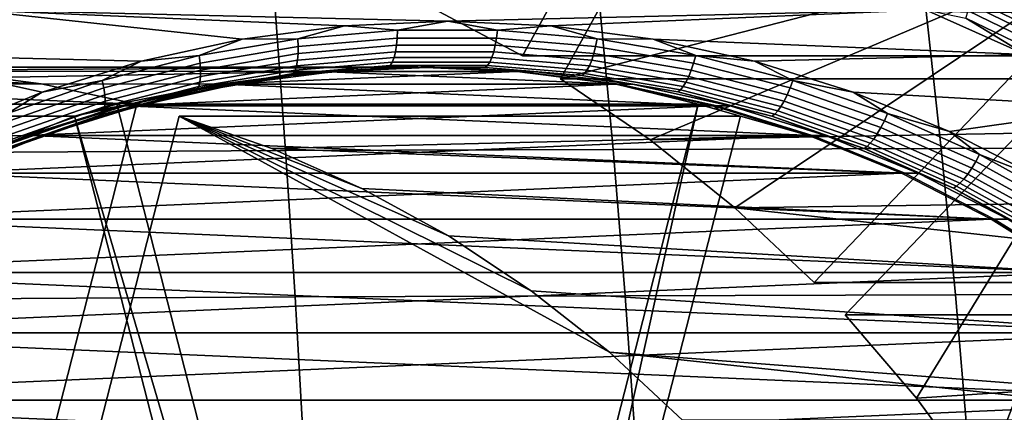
# Model space of a CAD drawing. Header units: metres. Extents: x -25 to 132, y -25 to 25.
# Tile 256 of 278: x 116.1 to 120.4, y 3.99 to 5.71. Entities that reach past the tile are written whole.
import ezdxf

# ---------------------------------------------------------------- set-up
doc = ezdxf.new("R2010")
doc.units = ezdxf.units.M
doc.layers.add('solid_12_061_071_XXX', color=7, linetype='CONTINUOUS')

msp = doc.modelspace()

# ---------------------------------------------------------------- linework, layer by layer
at = {"layer": 'solid_12_061_071_XXX'}
for points in [[(117.877022, 5.769053, 86.435951), (119.344673, 7.454011, 86.884659), (118.292641, 5.548579, 86.563019)], [(120.743217, 5.548579, 78.547539), (118.292641, 5.548579, 86.563019), (119.344673, 7.454011, 86.884659), (121.79525, 7.454011, 78.869179)], [(118.458275, 5.448579, 86.613655), (120.908859, 5.448579, 78.598175), (121.960892, 7.354011, 78.919815), (119.510307, 7.354011, 86.935295)], [(118.458275, 5.448579, 86.613655), (119.510307, 7.354011, 86.935295), (120.694603, 6.461088, 87.297371), (121.053146, 6.11606, 87.40699)], [(118.458275, 5.448579, 86.613655), (121.053146, 6.11606, 87.40699), (118.848694, 5.182423, 86.733025)], [(118.848694, 5.182423, 86.733025), (121.053146, 6.11606, 87.40699), (119.218468, 4.885725, 86.846069)], [(119.218468, 4.885725, 86.846069), (121.053146, 6.11606, 87.40699), (119.565346, 4.560282, 86.952126)], [(122.015923, 4.560282, 78.936646), (119.565346, 4.560282, 86.952126), (121.053146, 6.11606, 87.40699), (123.503723, 6.11606, 79.39151)], [(119.700584, 4.41886, 86.993469), (122.151169, 4.41886, 78.977989), (123.638962, 5.974639, 79.432854), (121.188385, 5.974639, 87.448334)], [(119.700584, 4.41886, 86.993469), (121.188385, 5.974639, 87.448334), (120.011826, 4.056105, 87.088631)], [(120.011826, 4.056105, 87.088631), (121.188385, 5.974639, 87.448334), (120.295563, 3.66944, 87.175369)], [(120.295563, 3.66944, 87.175369), (121.188385, 5.974639, 87.448334), (121.518341, 5.599718, 87.54921), (120.550072, 3.261209, 87.253181)], [(116.328568, 5.906962, 76.570427), (120.052048, 5.74997, 77.708809), (117.965569, 5.7, 77.070908), (115.879089, 5.74997, 76.433014)], [(120.239998, 5.863828, 77.939095), (120.672806, 5.655184, 78.071419), (120.678734, 5.647134, 78.037987), (120.246544, 5.855481, 77.905846)], [(120.510345, 5.73691, 78.058067), (120.672806, 5.655184, 78.071419), (120.239998, 5.863828, 77.939095)], [(120.246544, 5.855481, 77.905846), (120.678734, 5.647134, 78.037987), (120.681572, 5.633986, 78.005783), (120.250389, 5.841847, 77.873955)], [(120.251419, 5.823343, 77.844383), (120.681236, 5.61614, 77.975792), (120.677727, 5.594141, 77.948936), (120.249588, 5.800532, 77.818039)], [(120.250389, 5.841847, 77.873955), (120.681572, 5.633986, 78.005783), (120.681236, 5.61614, 77.975792), (120.251419, 5.823343, 77.844383)], [(115.795578, 5.764252, 100.078537), (115.83123, 5.127372, 100.121819), (117.257919, 5.135704, 100.437744), (117.210533, 5.772832, 100.393669)], [(117.210533, 5.772832, 100.393669), (117.257919, 5.135704, 100.437744), (118.687569, 5.140466, 100.743469), (118.628563, 5.777413, 100.698975)], [(117.877022, 5.769053, 86.435951), (118.292641, 5.548579, 86.563019), (120.743217, 5.548579, 78.547539), (120.437843, 5.7369, 78.295273)], [(118.628563, 5.777413, 100.698975), (118.687569, 5.140466, 100.743469), (120.119865, 5.145149, 101.038734), (120.049309, 5.781913, 100.994133)], [(120.049309, 5.781913, 100.994133), (120.119865, 5.145149, 101.038734), (121.554695, 5.149753, 101.323479), (121.472656, 5.786331, 101.279091)], [(120.244972, 5.774107, 77.795723), (120.67115, 5.568656, 77.926018), (120.66172, 5.540463, 77.907745), (120.237694, 5.744874, 77.778107)], [(120.249588, 5.800532, 77.818039), (120.677727, 5.594141, 77.948936), (120.67115, 5.568656, 77.926018), (120.244972, 5.774107, 77.795723)], [(115.879089, 5.74997, 76.433014), (117.067947, 5.622183, 76.796478), (116.626801, 5.52541, 76.661606), (115.443169, 5.555653, 76.299736)], [(115.879089, 5.74997, 76.433014), (117.965569, 5.7, 77.070908), (117.515244, 5.680514, 76.933235)], [(115.879089, 5.74997, 76.433014), (117.515244, 5.680514, 76.933235), (117.067947, 5.622183, 76.796478)], [(120.052048, 5.74997, 77.708809), (118.415894, 5.680514, 77.208588), (117.965569, 5.7, 77.070908)], [(120.052048, 5.74997, 77.708809), (120.487968, 5.555653, 77.842087), (118.86319, 5.622183, 77.345337), (118.415894, 5.680514, 77.208588)], [(120.227982, 5.713723, 77.765732), (120.487968, 5.555653, 77.842087), (120.052048, 5.74997, 77.708809)], [(120.237694, 5.744874, 77.778107), (120.66172, 5.540463, 77.907745), (120.649712, 5.51042, 77.894669), (120.227982, 5.713723, 77.765732)], [(117.067947, 5.622183, 76.796478), (117.515244, 5.680514, 76.933235), (117.311646, 5.623964, 76.874161)], [(117.515244, 5.680514, 76.933235), (117.746529, 5.660676, 77.007118), (117.311646, 5.623964, 76.874161)], [(117.515244, 5.680514, 76.933235), (117.965569, 5.7, 77.070908), (117.746529, 5.660676, 77.007118)], [(117.965569, 5.7, 77.070908), (118.182831, 5.660676, 77.140511), (117.746529, 5.660676, 77.007118)], [(117.965569, 5.7, 77.070908), (118.415894, 5.680514, 77.208588), (118.182831, 5.660676, 77.140511)], [(118.415894, 5.680514, 77.208588), (118.617714, 5.623964, 77.273468), (118.182831, 5.660676, 77.140511)], [(118.415894, 5.680514, 77.208588), (118.86319, 5.622183, 77.345337), (118.617714, 5.623964, 77.273468)], [(120.227982, 5.713723, 77.765732), (120.649712, 5.51042, 77.894669), (120.487968, 5.555653, 77.842087)], [(117.745186, 5.626996, 77.016159), (117.312889, 5.590503, 76.883995), (117.311646, 5.623964, 76.874161), (117.746529, 5.660676, 77.007118)], [(118.178894, 5.626996, 77.148758), (117.745186, 5.626996, 77.016159), (117.746529, 5.660676, 77.007118), (118.182831, 5.660676, 77.140511)], [(118.611191, 5.590503, 77.280922), (118.178894, 5.626996, 77.148758), (118.182831, 5.660676, 77.140511), (118.617714, 5.623964, 77.273468)], [(116.626801, 5.52541, 76.661606), (117.067947, 5.622183, 76.796478), (116.880997, 5.550779, 76.7425)], [(117.067947, 5.622183, 76.796478), (117.311646, 5.623964, 76.874161), (116.880997, 5.550779, 76.7425)], [(117.312889, 5.590503, 76.883995), (116.884804, 5.517753, 76.753113), (116.880997, 5.550779, 76.7425), (117.311646, 5.623964, 76.874161)], [(117.312225, 5.55911, 76.899216), (116.886536, 5.486768, 76.769073), (116.884804, 5.517753, 76.753113), (117.312889, 5.590503, 76.883995)], [(117.737335, 5.566844, 77.050133), (117.309662, 5.530741, 76.91938), (117.312225, 5.55911, 76.899216), (117.742088, 5.595398, 77.03064)], [(117.742088, 5.595398, 77.03064), (117.312225, 5.55911, 76.899216), (117.312889, 5.590503, 76.883995), (117.745186, 5.626996, 77.016159)], [(118.166405, 5.566844, 77.181313), (117.737335, 5.566844, 77.050133), (117.742088, 5.595398, 77.03064), (118.173363, 5.595398, 77.162491)], [(118.173363, 5.595398, 77.162491), (117.742088, 5.595398, 77.03064), (117.745186, 5.626996, 77.016159), (118.178894, 5.626996, 77.148758)], [(118.594078, 5.530741, 77.312065), (118.166405, 5.566844, 77.181313), (118.173363, 5.595398, 77.162491), (118.603233, 5.55911, 77.293915)], [(118.603233, 5.55911, 77.293915), (118.173363, 5.595398, 77.162491), (118.178894, 5.626996, 77.148758), (118.611191, 5.590503, 77.280922)], [(119.028915, 5.486768, 77.424065), (118.603233, 5.55911, 77.293915), (118.611191, 5.590503, 77.280922), (119.039276, 5.517753, 77.411804)], [(119.039276, 5.517753, 77.411804), (118.611191, 5.590503, 77.280922), (118.617714, 5.623964, 77.273468), (119.048363, 5.550779, 77.405128)], [(118.86319, 5.622183, 77.345337), (119.048363, 5.550779, 77.405128), (118.617714, 5.623964, 77.273468)], [(118.86319, 5.622183, 77.345337), (119.304344, 5.52541, 77.480217), (119.048363, 5.550779, 77.405128)], [(120.487968, 5.555653, 77.842087), (119.304344, 5.52541, 77.480217), (118.86319, 5.622183, 77.345337)], [(115.443169, 5.555653, 76.299736), (116.194855, 5.390872, 76.529549), (115.774994, 5.219466, 76.401184), (115.023674, 5.325294, 76.171478)], [(115.443169, 5.555653, 76.299736), (116.626801, 5.52541, 76.661606), (116.194855, 5.390872, 76.529549)], [(116.626801, 5.52541, 76.661606), (116.880997, 5.550779, 76.7425), (116.457375, 5.441595, 76.612984)], [(116.884804, 5.517753, 76.753113), (116.463699, 5.409218, 76.624367), (116.457375, 5.441595, 76.612984), (116.880997, 5.550779, 76.7425)], [(117.309662, 5.530741, 76.91938), (116.886147, 5.458769, 76.789894), (116.886536, 5.486768, 76.769073), (117.312225, 5.55911, 76.899216)], [(117.731064, 5.542203, 77.074036), (117.305283, 5.50626, 76.943863), (117.309662, 5.530741, 76.91938), (117.737335, 5.566844, 77.050133)], [(118.158234, 5.542203, 77.204636), (117.731064, 5.542203, 77.074036), (117.737335, 5.566844, 77.050133), (118.166405, 5.566844, 77.181313)], [(118.584015, 5.50626, 77.334808), (118.158234, 5.542203, 77.204636), (118.166405, 5.566844, 77.181313), (118.594078, 5.530741, 77.312065)], [(119.017593, 5.458769, 77.441544), (118.594078, 5.530741, 77.312065), (118.603233, 5.55911, 77.293915), (119.028915, 5.486768, 77.424065)], [(119.460381, 5.409218, 77.540543), (119.039276, 5.517753, 77.411804), (119.048363, 5.550779, 77.405128), (119.471985, 5.441595, 77.534645)], [(119.304344, 5.52541, 77.480217), (119.471985, 5.441595, 77.534645), (119.048363, 5.550779, 77.405128)], [(120.487968, 5.555653, 77.842087), (120.907471, 5.325294, 77.970337), (119.736282, 5.390872, 77.612274), (119.304344, 5.52541, 77.480217)], [(116.194855, 5.390872, 76.529549), (116.626801, 5.52541, 76.661606), (116.457375, 5.441595, 76.612984)], [(116.886536, 5.486768, 76.769073), (116.467804, 5.378843, 76.641052), (116.463699, 5.409218, 76.624367), (116.884804, 5.517753, 76.753113)], [(117.299225, 5.486412, 76.971916), (116.879112, 5.415017, 76.843475), (116.883644, 5.434606, 76.814949), (117.305283, 5.50626, 76.943863)], [(117.305283, 5.50626, 76.943863), (116.883644, 5.434606, 76.814949), (116.886147, 5.458769, 76.789894), (117.309662, 5.530741, 76.91938)], [(117.705276, 5.498533, 77.164406), (117.282852, 5.462873, 77.035255), (117.291672, 5.471801, 77.002693), (117.71479, 5.50752, 77.132057)], [(117.71479, 5.50752, 77.132057), (117.291672, 5.471801, 77.002693), (117.299225, 5.486412, 76.971916), (117.723473, 5.522225, 77.101624)], [(117.723473, 5.522225, 77.101624), (117.299225, 5.486412, 76.971916), (117.305283, 5.50626, 76.943863), (117.731064, 5.542203, 77.074036)], [(118.129082, 5.498533, 77.293976), (117.705276, 5.498533, 77.164406), (117.71479, 5.50752, 77.132057), (118.139282, 5.50752, 77.261833)], [(118.139282, 5.50752, 77.261833), (117.71479, 5.50752, 77.132057), (117.723473, 5.522225, 77.101624), (118.149101, 5.522225, 77.23175)], [(118.149101, 5.522225, 77.23175), (117.723473, 5.522225, 77.101624), (117.731064, 5.542203, 77.074036), (118.158234, 5.542203, 77.204636)], [(118.551506, 5.462873, 77.423126), (118.129082, 5.498533, 77.293976), (118.139282, 5.50752, 77.261833), (118.562401, 5.471801, 77.391197)], [(118.562401, 5.471801, 77.391197), (118.139282, 5.50752, 77.261833), (118.149101, 5.522225, 77.23175), (118.573349, 5.486412, 77.361458)], [(118.573349, 5.486412, 77.361458), (118.149101, 5.522225, 77.23175), (118.158234, 5.542203, 77.204636), (118.584015, 5.50626, 77.334808)], [(118.993469, 5.415017, 77.489899), (118.573349, 5.486412, 77.361458), (118.584015, 5.50626, 77.334808), (119.005653, 5.434606, 77.463715)], [(119.005653, 5.434606, 77.463715), (118.584015, 5.50626, 77.334808), (118.594078, 5.530741, 77.312065), (119.017593, 5.458769, 77.441544)], [(119.447647, 5.378843, 77.552086), (119.028915, 5.486768, 77.424065), (119.039276, 5.517753, 77.411804), (119.460381, 5.409218, 77.540543)], [(119.304344, 5.52541, 77.480217), (119.736282, 5.390872, 77.612274), (119.471985, 5.441595, 77.534645)], [(117.834572, 5.499998, 77.499374), (114.912949, 5.481876, 85.529739), (114.489082, 5.427619, 85.400154), (117.400215, 5.481212, 77.366577)], [(116.190056, 5.427619, 85.920197), (114.489082, 5.427619, 85.400154), (114.912949, 5.481876, 85.529739)], [(116.968872, 5.424989, 77.234703), (117.400215, 5.481212, 77.366577), (114.489082, 5.427619, 85.400154)], [(117.834572, 5.499998, 77.499374), (115.339569, 5.5, 85.660172), (114.912949, 5.481876, 85.529739)], [(116.190056, 5.427619, 85.920197), (114.912949, 5.481876, 85.529739), (115.76619, 5.481876, 85.790604)], [(117.834572, 5.499998, 77.499374), (118.268936, 5.481212, 77.632172), (115.76619, 5.481876, 85.790604), (115.339569, 5.5, 85.660172)], [(118.700272, 5.424989, 77.764046), (116.190056, 5.427619, 85.920197), (115.76619, 5.481876, 85.790604), (118.268936, 5.481212, 77.632172)], [(116.886147, 5.458769, 76.789894), (116.469551, 5.351394, 76.662529), (116.467804, 5.378843, 76.641052), (116.886536, 5.486768, 76.769073)], [(117.282852, 5.462873, 77.035255), (116.864532, 5.391784, 76.907364), (116.872673, 5.400596, 76.874596), (117.291672, 5.471801, 77.002693)], [(117.041382, 5.424987, 76.997498), (116.864532, 5.391784, 76.907364), (117.282852, 5.462873, 77.035255)], [(117.291672, 5.471801, 77.002693), (116.872673, 5.400596, 76.874596), (116.879112, 5.415017, 76.843475), (117.299225, 5.486412, 76.971916)], [(116.968872, 5.424989, 77.234703), (118.700272, 5.424989, 77.764046), (118.268936, 5.481212, 77.632172)], [(116.968872, 5.424989, 77.234703), (118.268936, 5.481212, 77.632172), (117.400215, 5.481212, 77.366577)], [(117.414261, 5.481212, 77.320633), (116.982918, 5.424989, 77.188759), (117.041382, 5.424987, 76.997498), (117.472755, 5.481215, 77.129379)], [(116.982918, 5.424989, 77.188759), (117.414261, 5.481212, 77.320633), (118.714325, 5.424989, 77.718102)], [(117.472755, 5.481215, 77.129379), (117.041382, 5.424987, 76.997498), (117.282852, 5.462873, 77.035255)], [(117.472755, 5.481215, 77.129379), (117.282852, 5.462873, 77.035255), (117.705276, 5.498533, 77.164406)], [(117.400215, 5.481212, 77.366577), (118.268936, 5.481212, 77.632172), (117.834572, 5.499998, 77.499374)], [(117.848618, 5.499998, 77.45343), (117.414261, 5.481212, 77.320633), (117.472755, 5.481215, 77.129379), (117.907097, 5.5, 77.262169)], [(117.414261, 5.481212, 77.320633), (117.848618, 5.499998, 77.45343), (118.282982, 5.481212, 77.586227)], [(117.414261, 5.481212, 77.320633), (118.282982, 5.481212, 77.586227), (118.714325, 5.424989, 77.718102)], [(117.907097, 5.5, 77.262169), (117.472755, 5.481215, 77.129379), (117.705276, 5.498533, 77.164406)], [(117.907097, 5.5, 77.262169), (117.705276, 5.498533, 77.164406), (118.129082, 5.498533, 77.293976)], [(118.282982, 5.481212, 77.586227), (117.848618, 5.499998, 77.45343), (117.907097, 5.5, 77.262169), (118.341438, 5.481215, 77.394966)], [(118.341438, 5.481215, 77.394966), (117.907097, 5.5, 77.262169), (118.129082, 5.498533, 77.293976)], [(118.341438, 5.481215, 77.394966), (118.129082, 5.498533, 77.293976), (118.551506, 5.462873, 77.423126)], [(118.714325, 5.424989, 77.718102), (118.282982, 5.481212, 77.586227), (118.341438, 5.481215, 77.394966), (118.772812, 5.424987, 77.526848)], [(118.772812, 5.424987, 77.526848), (118.341438, 5.481215, 77.394966), (118.551506, 5.462873, 77.423126)], [(118.969826, 5.391784, 77.551018), (118.551506, 5.462873, 77.423126), (118.562401, 5.471801, 77.391197), (118.9814, 5.400596, 77.519295)], [(118.772812, 5.424987, 77.526848), (118.551506, 5.462873, 77.423126), (118.969826, 5.391784, 77.551018)], [(118.9814, 5.400596, 77.519295), (118.562401, 5.471801, 77.391197), (118.573349, 5.486412, 77.361458), (118.993469, 5.415017, 77.489899)], [(119.434189, 5.351394, 77.568909), (119.017593, 5.458769, 77.441544), (119.028915, 5.486768, 77.424065), (119.447647, 5.378843, 77.552086)], [(114.489082, 5.427619, 85.400154), (114.070862, 5.337596, 85.272293), (116.521439, 5.337596, 77.256813), (116.968872, 5.424989, 77.234703)], [(115.915016, 2.632092, 85.836105), (114.070862, 5.337596, 85.272293), (114.489082, 5.427619, 85.400154), (116.608276, 5.337596, 86.048058)], [(116.608276, 5.337596, 86.048058), (114.489082, 5.427619, 85.400154), (116.190056, 5.427619, 85.920197)], [(116.194855, 5.390872, 76.529549), (116.457375, 5.441595, 76.612984), (116.043533, 5.29712, 76.486458)], [(116.463699, 5.409218, 76.624367), (116.052322, 5.265603, 76.498596), (116.043533, 5.29712, 76.486458), (116.457375, 5.441595, 76.612984)], [(118.700272, 5.424989, 77.764046), (119.058853, 5.337596, 78.032578), (116.608276, 5.337596, 86.048058), (116.190056, 5.427619, 85.920197)], [(116.879112, 5.415017, 76.843475), (116.465851, 5.308503, 76.717125), (116.468895, 5.327707, 76.688148), (116.883644, 5.434606, 76.814949)], [(116.883644, 5.434606, 76.814949), (116.468895, 5.327707, 76.688148), (116.469551, 5.351394, 76.662529), (116.886147, 5.458769, 76.789894)], [(116.543411, 5.331703, 77.10463), (116.968872, 5.424989, 77.234703), (116.521439, 5.337596, 77.256813)], [(116.543411, 5.331703, 77.10463), (119.125732, 5.331703, 77.894127), (118.700272, 5.424989, 77.764046)], [(116.543411, 5.331703, 77.10463), (118.700272, 5.424989, 77.764046), (116.968872, 5.424989, 77.234703)], [(116.982918, 5.424989, 77.188759), (116.557465, 5.331703, 77.058685), (116.615921, 5.331701, 76.867416), (117.041382, 5.424987, 76.997498)], [(116.557465, 5.331703, 77.058685), (116.982918, 5.424989, 77.188759), (119.139778, 5.331703, 77.848183)], [(117.041382, 5.424987, 76.997498), (116.615921, 5.331701, 76.867416), (116.864532, 5.391784, 76.907364)], [(116.982918, 5.424989, 77.188759), (118.714325, 5.424989, 77.718102), (119.139778, 5.331703, 77.848183)], [(118.458275, 5.448579, 86.613655), (118.848694, 5.182423, 86.733025), (121.284149, 5.225958, 78.554016), (120.908859, 5.448579, 78.598175)], [(118.700272, 5.424989, 77.764046), (119.125732, 5.331703, 77.894127), (119.058853, 5.337596, 78.032578)], [(119.139778, 5.331703, 77.848183), (118.714325, 5.424989, 77.718102), (118.772812, 5.424987, 77.526848), (119.198273, 5.331701, 77.656921)], [(119.198273, 5.331701, 77.656921), (118.772812, 5.424987, 77.526848), (118.969826, 5.391784, 77.551018)], [(119.406731, 5.308503, 77.616241), (118.993469, 5.415017, 77.489899), (119.005653, 5.434606, 77.463715), (119.42041, 5.327707, 77.590515)], [(119.42041, 5.327707, 77.590515), (119.005653, 5.434606, 77.463715), (119.017593, 5.458769, 77.441544), (119.434189, 5.351394, 77.568909)], [(119.871758, 5.265603, 77.666313), (119.460381, 5.409218, 77.540543), (119.471985, 5.441595, 77.534645), (119.885834, 5.29712, 77.661171)], [(119.736282, 5.390872, 77.612274), (119.885834, 5.29712, 77.661171), (119.471985, 5.441595, 77.534645)], [(115.774994, 5.219466, 76.401184), (116.194855, 5.390872, 76.529549), (116.043533, 5.29712, 76.486458)], [(116.467804, 5.378843, 76.641052), (116.058731, 5.236034, 76.515984), (116.052322, 5.265603, 76.498596), (116.463699, 5.409218, 76.624367)], [(116.469551, 5.351394, 76.662529), (116.062561, 5.209314, 76.538101), (116.058731, 5.236034, 76.515984), (116.467804, 5.378843, 76.641052)], [(116.864532, 5.391784, 76.907364), (116.453049, 5.285728, 76.781563), (116.46051, 5.294366, 76.748581), (116.872673, 5.400596, 76.874596)], [(116.615921, 5.331701, 76.867416), (116.453049, 5.285728, 76.781563), (116.864532, 5.391784, 76.907364)], [(116.872673, 5.400596, 76.874596), (116.46051, 5.294366, 76.748581), (116.465851, 5.308503, 76.717125), (116.879112, 5.415017, 76.843475)], [(119.38131, 5.285728, 77.676819), (118.969826, 5.391784, 77.551018), (118.9814, 5.400596, 77.519295), (119.393562, 5.294366, 77.645309)], [(119.198273, 5.331701, 77.656921), (118.969826, 5.391784, 77.551018), (119.38131, 5.285728, 77.676819)], [(119.393562, 5.294366, 77.645309), (118.9814, 5.400596, 77.519295), (118.993469, 5.415017, 77.489899), (119.406731, 5.308503, 77.616241)], [(119.841179, 5.209314, 77.693344), (119.434189, 5.351394, 77.568909), (119.447647, 5.378843, 77.552086), (119.85672, 5.236034, 77.677147)], [(119.85672, 5.236034, 77.677147), (119.447647, 5.378843, 77.552086), (119.460381, 5.409218, 77.540543), (119.871758, 5.265603, 77.666313)], [(119.736282, 5.390872, 77.612274), (120.156143, 5.219466, 77.740639), (119.885834, 5.29712, 77.661171)], [(120.907471, 5.325294, 77.970337), (120.156143, 5.219466, 77.740639), (119.736282, 5.390872, 77.612274)], [(114.764122, 2.632092, 85.484245), (117.214699, 2.632092, 77.468765), (116.521439, 5.337596, 77.256813), (114.070862, 5.337596, 85.272293)], [(118.365593, 2.632092, 77.820625), (115.915016, 2.632092, 85.836105), (116.608276, 5.337596, 86.048058), (119.058853, 5.337596, 78.032578)], [(116.468895, 5.327707, 76.688148), (116.063705, 5.186256, 76.56427), (116.062561, 5.209314, 76.538101), (116.469551, 5.351394, 76.662529)], [(116.126747, 5.201988, 76.977242), (116.543411, 5.331703, 77.10463), (116.336693, 5.285832, 77.200325)], [(116.126747, 5.201988, 76.977242), (119.542404, 5.201988, 78.021515), (119.125732, 5.331703, 77.894127)], [(116.126747, 5.201988, 76.977242), (119.125732, 5.331703, 77.894127), (116.543411, 5.331703, 77.10463)], [(116.557465, 5.331703, 77.058685), (116.140793, 5.201988, 76.931297), (116.19928, 5.201995, 76.740044), (116.615921, 5.331701, 76.867416)], [(116.140793, 5.201988, 76.931297), (116.557465, 5.331703, 77.058685), (119.55645, 5.201988, 77.975571)], [(116.615921, 5.331701, 76.867416), (116.19928, 5.201995, 76.740044), (116.453049, 5.285728, 76.781563)], [(116.521439, 5.337596, 77.256813), (116.336693, 5.285832, 77.200325), (116.428841, 5.312592, 77.2285)], [(117.121872, 2.608, 77.440384), (116.336693, 5.285832, 77.200325), (116.521439, 5.337596, 77.256813), (117.214699, 2.632092, 77.468765)], [(116.543411, 5.331703, 77.10463), (116.428841, 5.312592, 77.2285), (116.336693, 5.285832, 77.200325)], [(116.543411, 5.331703, 77.10463), (116.521439, 5.337596, 77.256813), (116.428841, 5.312592, 77.2285)], [(116.557465, 5.331703, 77.058685), (119.139778, 5.331703, 77.848183), (119.55645, 5.201988, 77.975571)], [(118.365593, 2.632092, 77.820625), (119.058853, 5.337596, 78.032578), (118.45842, 2.608, 77.849007)], [(118.45842, 2.608, 77.849007), (119.058853, 5.337596, 78.032578), (119.243599, 5.285832, 78.089058), (118.550339, 2.580328, 77.877106)], [(119.243599, 5.285832, 78.089058), (119.058853, 5.337596, 78.032578), (119.151451, 5.312592, 78.060883)], [(119.125732, 5.331703, 77.894127), (119.151451, 5.312592, 78.060883), (119.058853, 5.337596, 78.032578)], [(119.125732, 5.331703, 77.894127), (119.542404, 5.201988, 78.021515), (119.243599, 5.285832, 78.089058), (119.151451, 5.312592, 78.060883)], [(119.55645, 5.201988, 77.975571), (119.139778, 5.331703, 77.848183), (119.198273, 5.331701, 77.656921), (119.614906, 5.201995, 77.784302)], [(119.614906, 5.201995, 77.784302), (119.198273, 5.331701, 77.656921), (119.38131, 5.285728, 77.676819)], [(119.825592, 5.186256, 77.714394), (119.42041, 5.327707, 77.590515), (119.434189, 5.351394, 77.568909), (119.841179, 5.209314, 77.693344)], [(116.453049, 5.285728, 76.781563), (116.051056, 5.145391, 76.658661), (116.057861, 5.1538, 76.625481), (116.46051, 5.294366, 76.748581)], [(116.46051, 5.294366, 76.748581), (116.057861, 5.1538, 76.625481), (116.062126, 5.167562, 76.593697), (116.465851, 5.308503, 76.717125)], [(116.465851, 5.308503, 76.717125), (116.062126, 5.167562, 76.593697), (116.063705, 5.186256, 76.56427), (116.468895, 5.327707, 76.688148)], [(119.783302, 5.145391, 77.799721), (119.38131, 5.285728, 77.676819), (119.393562, 5.294366, 77.645309), (119.796211, 5.1538, 77.76841)], [(119.796211, 5.1538, 77.76841), (119.393562, 5.294366, 77.645309), (119.406731, 5.308503, 77.616241), (119.810455, 5.167562, 77.739677)], [(119.810455, 5.167562, 77.739677), (119.406731, 5.308503, 77.616241), (119.42041, 5.327707, 77.590515), (119.825592, 5.186256, 77.714394)], [(120.27076, 5.087838, 77.7883), (119.871758, 5.265603, 77.666313), (119.885834, 5.29712, 77.661171), (120.287216, 5.118291, 77.78389)], [(120.156143, 5.219466, 77.740639), (120.287216, 5.118291, 77.78389), (119.885834, 5.29712, 77.661171)], [(120.907471, 5.325294, 77.970337), (121.307877, 5.060366, 78.092758), (120.561066, 5.012356, 77.864433), (120.156143, 5.219466, 77.740639)], [(116.126747, 5.201988, 76.977242), (116.336693, 5.285832, 77.200325), (113.886116, 5.285832, 85.215813), (113.480896, 5.145135, 85.091919)], [(117.029953, 2.580328, 77.412277), (114.579376, 2.580328, 85.427757), (113.886116, 5.285832, 85.215813), (116.336693, 5.285832, 77.200325)], [(116.19928, 5.201995, 76.740044), (116.051056, 5.145391, 76.658661), (116.453049, 5.285728, 76.781563)], [(116.099762, 2.580328, 85.892586), (118.550339, 2.580328, 77.877106), (119.243599, 5.285832, 78.089058), (116.793022, 5.285832, 86.104538)], [(116.099762, 2.580328, 85.892586), (116.793022, 5.285832, 86.104538), (118.671326, 4.255795, 86.678795), (118.990486, 3.959155, 86.776367)], [(117.029953, 2.580328, 77.412277), (116.336693, 5.285832, 77.200325), (117.121872, 2.608, 77.440384)], [(117.198242, 5.145135, 86.228424), (116.793022, 5.285832, 86.104538), (119.243599, 5.285832, 78.089058), (119.542404, 5.201988, 78.021515)], [(117.591248, 4.970515, 86.348579), (116.793022, 5.285832, 86.104538), (117.198242, 5.145135, 86.228424)], [(117.969376, 4.763157, 86.464188), (116.793022, 5.285832, 86.104538), (117.591248, 4.970515, 86.348579)], [(118.330185, 4.524403, 86.574493), (116.793022, 5.285832, 86.104538), (117.969376, 4.763157, 86.464188)], [(118.671326, 4.255795, 86.678795), (116.793022, 5.285832, 86.104538), (118.330185, 4.524403, 86.574493)], [(119.614906, 5.201995, 77.784302), (119.38131, 5.285728, 77.676819), (119.783302, 5.145391, 77.799721)], [(120.253479, 5.059268, 77.798454), (119.85672, 5.236034, 77.677147), (119.871758, 5.265603, 77.666313), (120.27076, 5.087838, 77.7883)], [(116.126747, 5.201988, 76.977242), (113.480896, 5.145135, 85.091919), (113.087891, 4.970515, 84.971764), (115.721779, 5.036749, 76.853432)], [(115.721779, 5.036749, 76.853432), (119.947372, 5.036749, 78.145325), (119.542404, 5.201988, 78.021515)], [(115.721779, 5.036749, 76.853432), (119.542404, 5.201988, 78.021515), (116.126747, 5.201988, 76.977242)], [(116.140793, 5.201988, 76.931297), (115.735825, 5.036749, 76.807487), (115.794312, 5.036753, 76.616226), (116.19928, 5.201995, 76.740044)], [(115.735825, 5.036749, 76.807487), (116.140793, 5.201988, 76.931297), (119.961418, 5.036749, 78.09938)], [(116.19928, 5.201995, 76.740044), (115.794312, 5.036753, 76.616226), (116.051056, 5.145391, 76.658661)], [(116.140793, 5.201988, 76.931297), (119.55645, 5.201988, 77.975571), (119.961418, 5.036749, 78.09938)], [(119.542404, 5.201988, 78.021515), (119.947372, 5.036749, 78.145325), (117.198242, 5.145135, 86.228424)], [(119.218468, 4.885725, 86.846069), (121.675133, 4.918732, 78.673553), (121.284149, 5.225958, 78.554016), (118.848694, 5.182423, 86.733025)], [(119.961418, 5.036749, 78.09938), (119.55645, 5.201988, 77.975571), (119.614906, 5.201995, 77.784302), (120.019882, 5.036753, 77.908119)], [(120.019882, 5.036753, 77.908119), (119.614906, 5.201995, 77.784302), (119.783302, 5.145391, 77.799721)], [(120.218582, 5.01117, 77.834541), (119.825592, 5.186256, 77.714394), (119.841179, 5.209314, 77.693344), (120.235909, 5.03345, 77.814026)], [(120.235909, 5.03345, 77.814026), (119.841179, 5.209314, 77.693344), (119.85672, 5.236034, 77.677147), (120.253479, 5.059268, 77.798454)], [(120.156143, 5.219466, 77.740639), (120.561066, 5.012356, 77.864433), (120.287216, 5.118291, 77.78389)], [(120.186737, 4.97981, 77.887802), (119.796211, 5.1538, 77.76841), (119.810455, 5.167562, 77.739677), (120.202019, 4.993106, 77.85939)], [(120.202019, 4.993106, 77.85939), (119.810455, 5.167562, 77.739677), (119.825592, 5.186256, 77.714394), (120.218582, 5.01117, 77.834541)], [(115.83123, 5.127372, 100.121819), (115.86277, 4.48916, 100.160072), (117.299835, 4.496985, 100.476715), (117.257919, 5.135704, 100.437744)], [(120.337883, 4.837116, 78.264717), (117.591248, 4.970515, 86.348579), (117.198242, 5.145135, 86.228424), (119.947372, 5.036749, 78.145325)], [(117.257919, 5.135704, 100.437744), (117.299835, 4.496985, 100.476715), (118.739754, 4.501679, 100.782814), (118.687569, 5.140466, 100.743469)], [(118.687569, 5.140466, 100.743469), (118.739754, 4.501679, 100.782814), (120.182266, 4.5063, 101.078171), (120.119865, 5.145149, 101.038734)], [(120.173195, 4.971684, 77.918922), (119.783302, 5.145391, 77.799721), (119.796211, 5.1538, 77.76841), (120.186737, 4.97981, 77.887802)], [(120.019882, 5.036753, 77.908119), (119.783302, 5.145391, 77.799721), (120.173195, 4.971684, 77.918922)], [(120.119865, 5.145149, 101.038734), (120.182266, 4.5063, 101.078171), (121.627243, 4.510849, 101.362732), (121.554695, 5.149753, 101.323479)], [(120.654785, 4.877077, 77.905708), (120.27076, 5.087838, 77.7883), (120.287216, 5.118291, 77.78389), (120.673546, 4.906268, 77.902)], [(120.561066, 5.012356, 77.864433), (120.673546, 4.906268, 77.902), (120.287216, 5.118291, 77.78389)], [(120.635353, 4.84969, 77.915199), (120.253479, 5.059268, 77.798454), (120.27076, 5.087838, 77.7883), (120.654785, 4.877077, 77.905708)], [(115.331268, 4.837116, 76.734039), (120.337883, 4.837116, 78.264717), (119.947372, 5.036749, 78.145325)], [(115.331268, 4.837116, 76.734039), (119.947372, 5.036749, 78.145325), (115.721779, 5.036749, 76.853432)], [(115.345314, 4.837116, 76.688095), (115.735825, 5.036749, 76.807487), (120.351929, 4.837116, 78.218773)], [(115.735825, 5.036749, 76.807487), (119.961418, 5.036749, 78.09938), (120.351929, 4.837116, 78.218773)], [(120.351929, 4.837116, 78.218773), (119.961418, 5.036749, 78.09938), (120.019882, 5.036753, 77.908119), (120.410423, 4.837106, 78.027519)], [(120.410423, 4.837106, 78.027519), (120.019882, 5.036753, 77.908119), (120.173195, 4.971684, 77.918922)], [(120.596817, 4.803584, 77.95018), (120.218582, 5.01117, 77.834541), (120.235909, 5.03345, 77.814026), (120.615829, 4.824941, 77.930176)], [(120.615829, 4.824941, 77.930176), (120.235909, 5.03345, 77.814026), (120.253479, 5.059268, 77.798454), (120.635353, 4.84969, 77.915199)], [(120.562607, 4.773523, 78.002716), (120.186737, 4.97981, 77.887802), (120.202019, 4.993106, 77.85939), (120.578896, 4.786269, 77.974609)], [(120.578896, 4.786269, 77.974609), (120.202019, 4.993106, 77.85939), (120.218582, 5.01117, 77.834541), (120.596817, 4.803584, 77.95018)], [(120.711349, 4.604412, 78.378891), (117.969376, 4.763157, 86.464188), (117.591248, 4.970515, 86.348579), (120.337883, 4.837116, 78.264717)], [(120.548447, 4.765735, 78.033653), (120.173195, 4.971684, 77.918922), (120.186737, 4.97981, 77.887802), (120.562607, 4.773523, 78.002716)], [(120.410423, 4.837106, 78.027519), (120.173195, 4.971684, 77.918922), (120.548447, 4.765735, 78.033653)], [(119.218468, 4.885725, 86.846069), (122.041176, 4.579625, 78.785461), (121.675133, 4.918732, 78.673553)], [(119.218468, 4.885725, 86.846069), (119.565346, 4.560282, 86.952126), (122.015923, 4.560282, 78.936646), (122.041176, 4.579625, 78.785461)], [(114.957802, 4.604412, 76.619858), (120.711349, 4.604412, 78.378891), (120.337883, 4.837116, 78.264717)], [(114.957802, 4.604412, 76.619858), (120.337883, 4.837116, 78.264717), (115.331268, 4.837116, 76.734039)], [(114.971848, 4.604412, 76.573914), (115.345314, 4.837116, 76.688095), (120.725395, 4.604412, 78.332947)], [(115.345314, 4.837116, 76.688095), (120.351929, 4.837116, 78.218773), (120.725395, 4.604412, 78.332947)], [(120.725395, 4.604412, 78.332947), (120.351929, 4.837116, 78.218773), (120.410423, 4.837106, 78.027519), (120.783867, 4.604415, 78.141685)], [(121.065155, 4.340258, 78.487061), (118.330185, 4.524403, 86.574493), (117.969376, 4.763157, 86.464188), (120.711349, 4.604412, 78.378891)], [(114.603996, 4.340258, 76.511688), (121.065155, 4.340258, 78.487061), (120.711349, 4.604412, 78.378891)], [(114.603996, 4.340258, 76.511688), (120.711349, 4.604412, 78.378891), (114.957802, 4.604412, 76.619858)], [(114.618042, 4.340258, 76.465744), (114.971848, 4.604412, 76.573914), (121.079201, 4.340258, 78.441116)], [(114.971848, 4.604412, 76.573914), (120.725395, 4.604412, 78.332947), (121.079201, 4.340258, 78.441116)], [(121.396843, 4.046494, 78.58847), (118.671326, 4.255795, 86.678795), (118.330185, 4.524403, 86.574493), (121.065155, 4.340258, 78.487061)], [(115.86277, 4.48916, 100.160072), (115.890198, 3.849802, 100.193283), (117.336258, 3.856899, 100.510551), (117.299835, 4.496985, 100.476715)], [(117.299835, 4.496985, 100.476715), (117.336258, 3.856899, 100.510551), (118.785088, 3.861307, 100.816978), (118.739754, 4.501679, 100.782814)], [(118.739754, 4.501679, 100.782814), (118.785088, 3.861307, 100.816978), (120.236458, 3.865653, 101.112419), (120.182266, 4.5063, 101.078171)], [(120.182266, 4.5063, 101.078171), (120.236458, 3.865653, 101.112419), (121.690247, 3.869937, 101.396828), (121.627243, 4.510849, 101.362732)], [(119.700584, 4.41886, 86.993469), (120.011826, 4.056105, 87.088631), (122.379913, 4.210846, 78.88903), (122.151169, 4.41886, 78.977989)], [(114.272308, 4.046494, 76.410286), (121.396843, 4.046494, 78.58847), (121.065155, 4.340258, 78.487061)], [(114.272308, 4.046494, 76.410286), (121.065155, 4.340258, 78.487061), (114.603996, 4.340258, 76.511688)], [(114.286354, 4.046494, 76.364334), (114.618042, 4.340258, 76.465744), (121.410889, 4.046494, 78.542526)], [(114.618042, 4.340258, 76.465744), (121.079201, 4.340258, 78.441116), (121.410889, 4.046494, 78.542526)], [(121.441063, 3.959155, 78.760887), (118.990486, 3.959155, 86.776367), (118.671326, 4.255795, 86.678795)], [(121.396843, 4.046494, 78.58847), (121.441063, 3.959155, 78.760887), (118.671326, 4.255795, 86.678795)], [(120.295563, 3.66944, 87.175369), (122.689217, 3.814708, 78.983589), (122.379913, 4.210846, 78.88903), (120.011826, 4.056105, 87.088631)], [(113.964912, 3.725056, 76.316307), (121.704231, 3.725056, 78.682449), (121.396843, 4.046494, 78.58847)], [(113.964912, 3.725056, 76.316307), (121.396843, 4.046494, 78.58847), (114.272308, 4.046494, 76.410286)], [(113.978958, 3.725056, 76.270355), (114.286354, 4.046494, 76.364334), (121.718285, 3.725056, 78.636505)], [(114.286354, 4.046494, 76.364334), (121.410889, 4.046494, 78.542526), (121.718285, 3.725056, 78.636505)]]:
    msp.add_3dface(points, dxfattribs=at)

doc.saveas('drawing.dxf')
